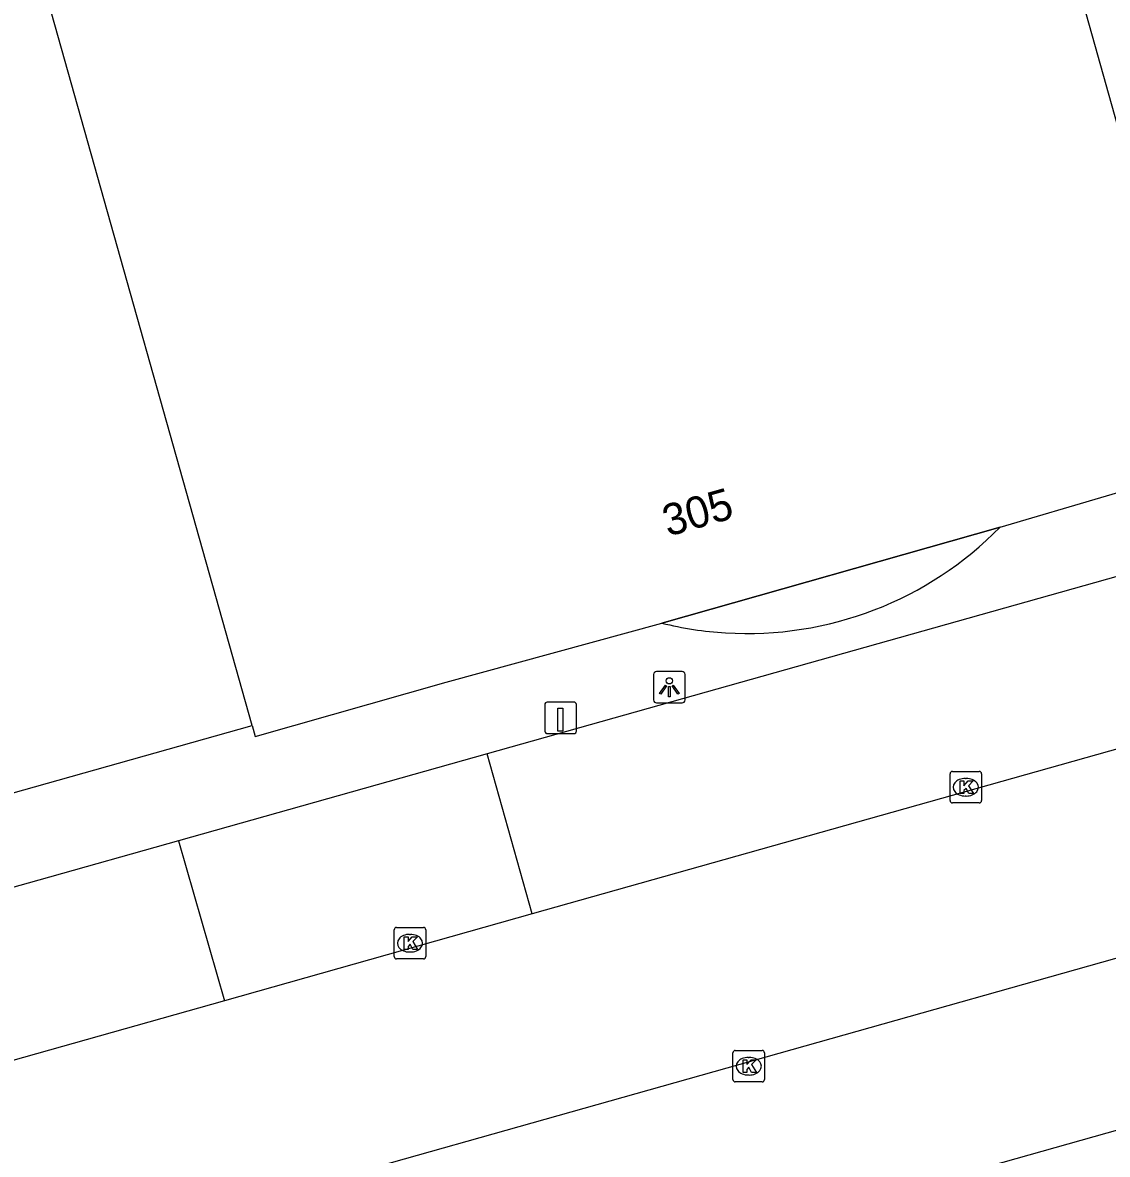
# Model space of a CAD drawing. Extents: x 159689 to 160786, y 387323 to 388339.
# Drawn here: x 159883.42 to 159917.87, y 388133.83 to 388169.75 of the extents above; entities that cross this region are included whole.
import ezdxf

# ---------------------------------------------------------------- set-up
doc = ezdxf.new("R2010")
doc.units = 0
for name, color, linetype in [('IMGEO_Kolk', 7, 'Continuous'), ('IMGEO_Laadpaal', 7, 'Continuous'), ('IMGEO_Lichtpunt', 7, 'Continuous'), ('IMGEO_Pand', 7, 'Continuous'), ('IMGEO_Pand_nummerreeks', 7, 'Continuous'), ('IMGEO_Pand_overbouw', 7, 'Continuous'), ('IMGEO_Parkeervlak_open', 7, 'Continuous'), ('IMGEO_Rijbaan_lokaal_gesloten', 7, 'Continuous'), ('IMGEO_Voetpad_open', 7, 'Continuous')]:
    doc.layers.add(name, color=color, linetype=linetype)

msp = doc.modelspace()

# ---------------------------------------------------------------- linework, layer by layer
at = {"layer": 'IMGEO_Kolk'}
for p, q in [((159912.875, 388145.057), (159912.875, 388145.909)), ((159912.95, 388145.983), (159913.802, 388145.983)), ((159913.876, 388145.909), (159913.876, 388145.057)), ((159913.363, 388145.763), (159913.388, 388145.763)), ((159913.386, 388145.203), (159913.361, 388145.203)), ((159913.802, 388144.983), (159912.95, 388144.983)), ((159895.223, 388140.107), (159895.223, 388140.959)), ((159895.298, 388141.033), (159896.15, 388141.033)), ((159895.711, 388140.813), (159895.736, 388140.813)), ((159896.224, 388140.959), (159896.224, 388140.107)), ((159895.734, 388140.253), (159895.709, 388140.253)), ((159896.15, 388140.033), (159895.298, 388140.033)), ((159905.982, 388136.203), (159905.982, 388137.055)), ((159906.057, 388137.129), (159906.909, 388137.129)), ((159906.47, 388136.909), (159906.495, 388136.909)), ((159906.983, 388137.055), (159906.983, 388136.203)), ((159906.493, 388136.349), (159906.468, 388136.349)), ((159906.909, 388136.129), (159906.057, 388136.129))]:
    msp.add_line(p, q, dxfattribs=at)
for points in [[(159912.875, 388145.057), (159912.875, 388145.909)], [(159912.95, 388145.983), (159913.802, 388145.983)], [(159913.876, 388145.909), (159913.876, 388145.057)], [(159913.196, 388145.683), (159913.319, 388145.683), (159913.319, 388145.532), (159913.449, 388145.683), (159913.613, 388145.683), (159913.467, 388145.532), (159913.62, 388145.283), (159913.468, 388145.283), (159913.383, 388145.447), (159913.319, 388145.38), (159913.319, 388145.283), (159913.196, 388145.283), (159913.196, 388145.683)], [(159913.802, 388144.983), (159912.95, 388144.983)], [(159895.223, 388140.107), (159895.223, 388140.959)], [(159895.298, 388141.033), (159896.15, 388141.033)], [(159896.224, 388140.959), (159896.224, 388140.107)], [(159895.544, 388140.733), (159895.667, 388140.733), (159895.667, 388140.582), (159895.797, 388140.733), (159895.961, 388140.733), (159895.815, 388140.582), (159895.968, 388140.333), (159895.816, 388140.333), (159895.731, 388140.497), (159895.667, 388140.43), (159895.667, 388140.333), (159895.544, 388140.333), (159895.544, 388140.733)], [(159896.15, 388140.033), (159895.298, 388140.033)], [(159905.982, 388136.203), (159905.982, 388137.055)], [(159906.057, 388137.129), (159906.909, 388137.129)], [(159906.983, 388137.055), (159906.983, 388136.203)], [(159906.303, 388136.829), (159906.426, 388136.829), (159906.426, 388136.678), (159906.556, 388136.829), (159906.72, 388136.829), (159906.574, 388136.678), (159906.727, 388136.429), (159906.575, 388136.429), (159906.49, 388136.593), (159906.426, 388136.526), (159906.426, 388136.429), (159906.303, 388136.429), (159906.303, 388136.829)], [(159906.909, 388136.129), (159906.057, 388136.129)]]:
    msp.add_lwpolyline(points, dxfattribs=at)
for centre, start, end in [((159912.952, 388145.907), 91.552, 178.448), ((159912.952, 388145.907), 91.552, 178.448), ((159913.8, 388145.907), 1.552, 88.448), ((159913.8, 388145.907), 1.552, 88.448), ((159912.952, 388145.059), 181.552, 268.448), ((159912.952, 388145.059), 181.552, 268.448), ((159913.8, 388145.059), 271.552, 358.448), ((159913.8, 388145.059), 271.552, 358.448), ((159895.3, 388140.957), 91.552, 178.448), ((159895.3, 388140.957), 91.552, 178.448), ((159896.148, 388140.957), 1.552, 88.448), ((159896.148, 388140.957), 1.552, 88.448), ((159895.3, 388140.109), 181.552, 268.448), ((159895.3, 388140.109), 181.552, 268.448), ((159896.148, 388140.109), 271.552, 358.448), ((159896.148, 388140.109), 271.552, 358.448), ((159906.059, 388137.053), 91.552, 178.448), ((159906.059, 388137.053), 91.552, 178.448), ((159906.907, 388137.053), 1.552, 88.448), ((159906.907, 388137.053), 1.552, 88.448), ((159906.059, 388136.205), 181.552, 268.448), ((159906.059, 388136.205), 181.552, 268.448), ((159906.907, 388136.205), 271.552, 358.448), ((159906.907, 388136.205), 271.552, 358.448)]:
    msp.add_arc(centre, 0.0765, start, end, dxfattribs=at)
for centre, major_axis, ratio, start_param, end_param in [((159913.362, 388145.483), (-0.387, 0.002), 0.722429, 4.712389, 7.853982), ((159913.387, 388145.483), (-0.39, 0.002), 0.717154, 1.570796, 4.712389), ((159895.71, 388140.533), (-0.387, 0.002), 0.722429, 4.712389, 7.853982), ((159895.735, 388140.533), (-0.39, 0.002), 0.717154, 1.570796, 4.712389), ((159906.469, 388136.629), (-0.387, 0.002), 0.722429, 4.712389, 7.853982), ((159906.494, 388136.629), (-0.39, 0.002), 0.717154, 1.570796, 4.712389)]:
    msp.add_ellipse(centre, major_axis=major_axis, ratio=ratio, start_param=start_param, end_param=end_param, dxfattribs=at)
at = {"layer": 'IMGEO_Laadpaal'}
for p, q in [((159900.008, 388148.099), (159900.008, 388147.258)), ((159900.008, 388148.099), (159900.008, 388147.258)), ((159900.924, 388148.183), (159900.083, 388148.183)), ((159900.924, 388148.183), (159900.083, 388148.183)), ((159901.008, 388147.267), (159901.008, 388148.108)), ((159901.008, 388147.267), (159901.008, 388148.108)), ((159900.092, 388147.183), (159900.933, 388147.183)), ((159900.092, 388147.183), (159900.933, 388147.183))]:
    msp.add_line(p, q, dxfattribs=at)
msp.add_lwpolyline([(159900.423, 388147.996), (159900.583, 388147.996), (159900.583, 388147.263), (159900.423, 388147.263), (159900.423, 388147.996)], dxfattribs=at)
for centre, start, end in [((159900.086, 388148.105), 92.4484, 184.2845), ((159900.086, 388148.105), 92.4484, 184.2845), ((159900.93, 388148.105), 2.4484, 94.2845), ((159900.93, 388148.105), 2.4484, 94.2845), ((159900.086, 388147.261), 182.4484, 274.2845), ((159900.086, 388147.261), 182.4484, 274.2845), ((159900.93, 388147.261), 272.4484, 4.2845), ((159900.93, 388147.261), 272.4484, 4.2845)]:
    msp.add_arc(centre, 0.0779, start, end, dxfattribs=at)
at = {"layer": 'IMGEO_Lichtpunt'}
for p, q in [((159904.365, 388149.156), (159903.557, 388149.156)), ((159904.365, 388149.156), (159903.557, 388149.156)), ((159903.463, 388149.061), (159903.463, 388148.254)), ((159903.463, 388149.061), (159903.463, 388148.254)), ((159904.459, 388148.254), (159904.459, 388149.061)), ((159904.459, 388148.254), (159904.459, 388149.061)), ((159903.557, 388148.16), (159904.365, 388148.16)), ((159903.557, 388148.16), (159904.365, 388148.16))]:
    msp.add_line(p, q, dxfattribs=at)
for points in [[(159903.837, 388148.725), (159903.876, 388148.697), (159903.688, 388148.435), (159903.65, 388148.462), (159903.837, 388148.725)], [(159904.049, 388148.697), (159904.087, 388148.724), (159904.274, 388148.462), (159904.235, 388148.434), (159904.049, 388148.697)], [(159903.939, 388148.677), (159903.986, 388148.677), (159903.986, 388148.355), (159903.939, 388148.355), (159903.939, 388148.677)]]:
    msp.add_lwpolyline(points, dxfattribs=at)
msp.add_circle((159903.962, 388148.859), 0.0994, dxfattribs=at)
for centre, start, end in [((159903.557, 388149.061), 90, 180), ((159903.557, 388149.061), 90, 180), ((159904.365, 388149.061), 0, 90), ((159904.365, 388149.061), 0, 90), ((159903.557, 388148.254), 180, 270), ((159903.557, 388148.254), 180, 270), ((159904.365, 388148.254), 270, 0), ((159904.365, 388148.254), 270, 360)]:
    msp.add_arc(centre, 0.0946, start, end, dxfattribs=at)
at = {"layer": 'IMGEO_Pand'}
for points in [[(159921.221, 388155.725), (159915.697, 388175.388)], [(159890.71, 388147.447), (159883.931, 388171.528)], [(159890.71, 388147.447), (159890.81, 388147.091), (159896.871, 388148.812), (159903.723, 388150.692), (159914.465, 388153.736), (159921.221, 388155.725)], [(159879.207, 388144.209), (159890.71, 388147.447)]]:
    msp.add_lwpolyline(points, dxfattribs=at)
at = {"layer": 'IMGEO_Pand_overbouw'}
msp.add_lwpolyline([(159914.465, 388153.736), (159903.723, 388150.692)], dxfattribs=at)
for centre, radius, start, end in [((159906.43, 388161.615), 11.254, 266.5269, 315.5631), ((159906.441, 388161.677), 11.316, 256.103, 266.4898)]:
    msp.add_arc(centre, radius, start, end, dxfattribs=at)
at = {"layer": 'IMGEO_Parkeervlak_open'}
msp.add_lwpolyline([(159957.747, 388145.745), (159888.506, 388126.227)], dxfattribs=at)
at = {"layer": 'IMGEO_Rijbaan_lokaal_gesloten'}
for points in [[(159888.947, 388131.828), (159954.712, 388150.359)], [(159931.275, 388150.383), (159899.607, 388141.46)], [(159899.607, 388141.46), (159889.835, 388138.706)], [(159889.835, 388138.706), (159879.868, 388135.898), (159875.381, 388134.615)]]:
    msp.add_lwpolyline(points, dxfattribs=at)
at = {"layer": 'IMGEO_Voetpad_open'}
for points in [[(159929.871, 388155.46), (159898.176, 388146.543)], [(159898.176, 388146.543), (159888.37, 388143.784)], [(159899.607, 388141.46), (159898.176, 388146.543)], [(159888.37, 388143.784), (159883.937, 388142.537), (159873.898, 388139.724), (159875.381, 388134.615)], [(159888.37, 388143.784), (159889.835, 388138.706)]]:
    msp.add_lwpolyline(points, dxfattribs=at)

# ---------------------------------------------------------------- texts
at = {"layer": 'IMGEO_Pand_nummerreeks'}
msp.add_text('305', height=1, rotation=15.848, dxfattribs=at).set_placement((159903.918, 388153.432))

doc.saveas('drawing.dxf')
